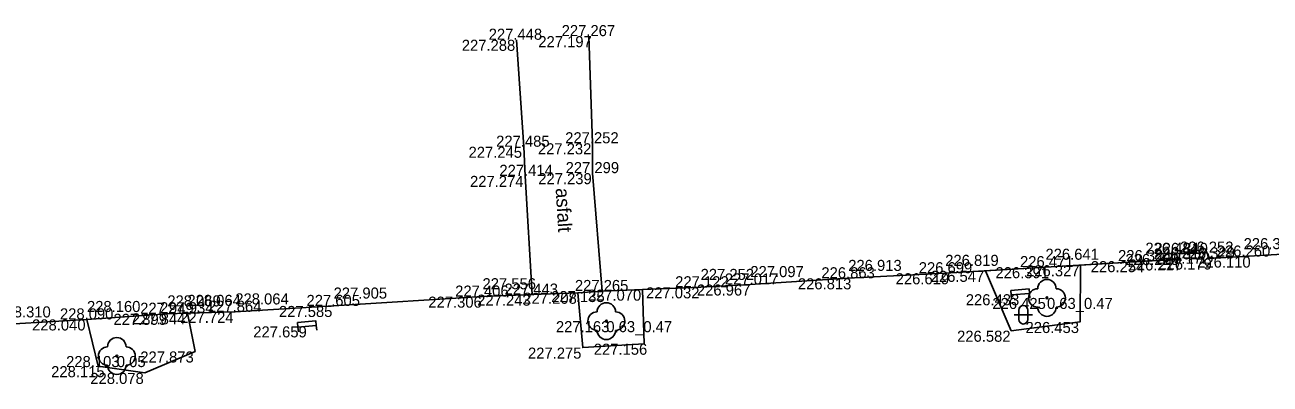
# Model space of a CAD drawing. Extents: x -599516 to -599132, y -1163668 to -1163119.
# Drawn here: x -599403.85 to -599370.07, y -1163436.02 to -1163426.27 of the extents above; entities that cross this region are included whole.
import ezdxf

# ---------------------------------------------------------------- set-up
doc = ezdxf.new("R2010")
doc.units = 0
for name, color, linetype in [('Bod-oznac1', 7, 'Continuous'), ('Bod-oznac2', 7, 'Continuous'), ('Bod-oznac3', 7, 'Continuous'), ('Bod-vyska1', 7, 'Continuous'), ('Bod-vyska2', 7, 'Continuous'), ('Bod-vyska3', 7, 'Continuous'), ('Z_cela-hrobu-dolni-linie', 7, 'Continuous'), ('Z_cela-hrobu-horni-linie', 7, 'Continuous'), ('Z_chodnik', 7, 'Continuous'), ('Z_komunikace', 7, 'Continuous'), ('Z_kultury-znacky', 7, 'Continuous'), ('Z_nove-stromy-prumer-kmene', 7, 'Continuous'), ('Z_obvod-kmene-spodek-ve-vysce1_2m', 7, 'Continuous'), ('Z_popis-budov-povrchu', 7, 'Continuous'), ('Z_stromy-kere', 7, 'Continuous'), ('Z_stromy-nove-vysazene', 7, 'Continuous'), ('Z_znacky-ostatni-lavicka', 7, 'Continuous')]:
    doc.layers.add(name, color=color, linetype=linetype)

msp = doc.modelspace()

# ---------------------------------------------------------------- linework, layer by layer
at = {"layer": 'Bod-oznac1'}
for p, q in [((-599388.555, -1163426.575), (-599388.555, -1163426.575)), ((-599390.519, -1163426.674), (-599390.519, -1163426.674)), ((-599390.323, -1163429.576), (-599390.323, -1163429.576)), ((-599388.454, -1163429.482), (-599388.454, -1163429.482)), ((-599388.455, -1163430.292), (-599388.455, -1163430.292)), ((-599390.281, -1163430.366), (-599390.281, -1163430.366)), ((-599373.457, -1163432.679), (-599373.457, -1163432.679)), ((-599372.544, -1163432.632), (-599372.544, -1163432.632)), ((-599372.53, -1163432.484), (-599372.53, -1163432.484)), ((-599371.783, -1163432.449), (-599371.783, -1163432.449)), ((-599371.748, -1163432.607), (-599371.748, -1163432.607)), ((-599370.792, -1163432.555), (-599370.792, -1163432.555)), ((-599378.887, -1163433.008), (-599378.887, -1163433.008)), ((-599377.797, -1163432.942), (-599377.797, -1163432.942)), ((-599376.168, -1163432.843), (-599376.168, -1163432.843)), ((-599375.221, -1163432.79), (-599375.221, -1163432.79)), ((-599385.523, -1163433.389), (-599385.523, -1163433.389)), ((-599384.174, -1163433.313), (-599384.174, -1163433.313)), ((-599381.518, -1163433.145), (-599381.518, -1163433.145)), ((-599391.44, -1163433.642), (-599391.44, -1163433.642)), ((-599390.089, -1163433.588), (-599390.089, -1163433.588)), ((-599388.851, -1163433.536), (-599388.851, -1163433.536)), ((-599388.197, -1163433.49), (-599388.197, -1163433.49)), ((-599387.103, -1163433.452), (-599387.103, -1163433.452)), ((-599376.848, -1163433.577), (-599376.848, -1163433.577)), ((-599376.127, -1163433.677), (-599376.127, -1163433.677)), ((-599398.146, -1163434.054), (-599398.146, -1163434.054)), ((-599395.479, -1163433.895), (-599395.479, -1163433.895)), ((-599402.17, -1163434.26), (-599402.17, -1163434.26)), ((-599399.99, -1163434.108), (-599399.99, -1163434.108)), ((-599399.445, -1163434.094), (-599399.445, -1163434.094)), ((-599388.08, -1163434.307), (-599388.08, -1163434.307)), ((-599375.227, -1163434.33), (-599375.227, -1163434.33)), ((-599396.197, -1163434.448), (-599396.197, -1163434.448)), ((-599377.095, -1163434.567), (-599377.095, -1163434.567)), ((-599388.721, -1163435.025), (-599388.721, -1163435.025)), ((-599387.053, -1163434.919), (-599387.053, -1163434.919)), ((-599401.36, -1163435.254), (-599401.36, -1163435.254)), ((-599399.238, -1163435.13), (-599399.238, -1163435.13)), ((-599401.867, -1163435.528), (-599401.867, -1163435.528)), ((-599400.598, -1163435.711), (-599400.598, -1163435.711))]:
    msp.add_line(p, q, dxfattribs=at)
at = {"layer": 'Bod-oznac2'}
for p, q in [((-599388.555, -1163426.575), (-599388.555, -1163426.575)), ((-599390.519, -1163426.674), (-599390.519, -1163426.674)), ((-599390.323, -1163429.576), (-599390.323, -1163429.576)), ((-599388.454, -1163429.482), (-599388.454, -1163429.482)), ((-599388.455, -1163430.292), (-599388.455, -1163430.292)), ((-599390.281, -1163430.366), (-599390.281, -1163430.366)), ((-599373.457, -1163432.679), (-599373.457, -1163432.679)), ((-599372.544, -1163432.632), (-599372.544, -1163432.632)), ((-599372.53, -1163432.484), (-599372.53, -1163432.484)), ((-599371.783, -1163432.449), (-599371.783, -1163432.449)), ((-599371.748, -1163432.607), (-599371.748, -1163432.607)), ((-599370.792, -1163432.555), (-599370.792, -1163432.555)), ((-599378.887, -1163433.008), (-599378.887, -1163433.008)), ((-599376.168, -1163432.843), (-599376.168, -1163432.843)), ((-599385.523, -1163433.389), (-599385.523, -1163433.389)), ((-599384.174, -1163433.313), (-599384.174, -1163433.313)), ((-599381.518, -1163433.145), (-599381.518, -1163433.145)), ((-599391.44, -1163433.642), (-599391.44, -1163433.642)), ((-599390.089, -1163433.588), (-599390.089, -1163433.588)), ((-599388.197, -1163433.49), (-599388.197, -1163433.49)), ((-599398.146, -1163434.054), (-599398.146, -1163434.054)), ((-599395.479, -1163433.895), (-599395.479, -1163433.895)), ((-599402.17, -1163434.26), (-599402.17, -1163434.26)), ((-599399.99, -1163434.108), (-599399.99, -1163434.108)), ((-599399.445, -1163434.094), (-599399.445, -1163434.094))]:
    msp.add_line(p, q, dxfattribs=at)
at = {"layer": 'Bod-oznac3'}
for p, q in [((-599373.457, -1163432.679), (-599373.457, -1163432.679)), ((-599370.792, -1163432.555), (-599370.792, -1163432.555)), ((-599378.887, -1163433.008), (-599378.887, -1163433.008)), ((-599376.168, -1163432.843), (-599376.168, -1163432.843)), ((-599385.523, -1163433.389), (-599385.523, -1163433.389)), ((-599384.174, -1163433.313), (-599384.174, -1163433.313)), ((-599381.518, -1163433.145), (-599381.518, -1163433.145)), ((-599391.44, -1163433.642), (-599391.44, -1163433.642)), ((-599398.146, -1163434.054), (-599398.146, -1163434.054)), ((-599395.479, -1163433.895), (-599395.479, -1163433.895)), ((-599402.17, -1163434.26), (-599402.17, -1163434.26)), ((-599399.99, -1163434.108), (-599399.99, -1163434.108)), ((-599399.445, -1163434.094), (-599399.445, -1163434.094))]:
    msp.add_line(p, q, dxfattribs=at)
at = {"layer": 'Z_cela-hrobu-dolni-linie'}
msp.add_line((-599388.197, -1163433.49), (-599387.103, -1163433.452), dxfattribs=at)
for points in [[(-599377.797, -1163432.942), (-599376.168, -1163432.843), (-599375.221, -1163432.79)], [(-599402.17, -1163434.26), (-599399.99, -1163434.108), (-599399.445, -1163434.094)]]:
    msp.add_lwpolyline(points, dxfattribs=at)
at = {"layer": 'Z_cela-hrobu-horni-linie'}
for p, q in [((-599388.454, -1163429.482), (-599388.555, -1163426.575)), ((-599390.323, -1163429.576), (-599390.519, -1163426.674))]:
    msp.add_line(p, q, dxfattribs=at)
for points in [[(-599388.455, -1163430.292), (-599388.197, -1163433.49), (-599385.523, -1163433.389), (-599385.523, -1163433.389), (-599384.174, -1163433.313), (-599384.174, -1163433.313), (-599381.518, -1163433.145), (-599381.518, -1163433.145), (-599378.887, -1163433.008), (-599378.887, -1163433.008), (-599376.168, -1163432.843), (-599376.168, -1163432.843), (-599373.457, -1163432.679), (-599373.457, -1163432.679), (-599372.544, -1163432.632), (-599372.53, -1163432.484), (-599371.783, -1163432.449), (-599371.748, -1163432.607), (-599370.792, -1163432.555), (-599370.792, -1163432.555), (-599368.094, -1163432.394), (-599368.434, -1163429.266)], [(-599410.146, -1163434.674), (-599407.349, -1163434.571), (-599405.956, -1163434.475), (-599405.956, -1163434.475), (-599404.602, -1163434.406), (-599404.602, -1163434.406), (-599402.17, -1163434.26), (-599402.17, -1163434.26), (-599399.99, -1163434.108), (-599399.99, -1163434.108), (-599399.445, -1163434.094), (-599399.445, -1163434.094), (-599398.146, -1163434.054), (-599398.146, -1163434.054), (-599395.479, -1163433.895), (-599395.479, -1163433.895), (-599391.44, -1163433.642), (-599391.44, -1163433.642), (-599390.089, -1163433.588), (-599390.281, -1163430.366)]]:
    msp.add_lwpolyline(points, dxfattribs=at)
at = {"layer": 'Z_chodnik'}
for points in [[(-599388.555, -1163426.575), (-599388.454, -1163429.482), (-599388.455, -1163430.292), (-599388.197, -1163433.49)], [(-599390.519, -1163426.674), (-599390.323, -1163429.576), (-599390.281, -1163430.366), (-599390.089, -1163433.588)], [(-599388.851, -1163433.536), (-599388.197, -1163433.49)]]:
    msp.add_lwpolyline(points, dxfattribs=at)
at = {"layer": 'Z_komunikace'}
msp.add_lwpolyline([(-599404.602, -1163434.406), (-599402.17, -1163434.26), (-599401.867, -1163435.528), (-599400.598, -1163435.711), (-599399.238, -1163435.13), (-599399.445, -1163434.094), (-599398.146, -1163434.054), (-599395.479, -1163433.895), (-599391.44, -1163433.642), (-599390.089, -1163433.588), (-599388.851, -1163433.536), (-599388.721, -1163435.025), (-599387.053, -1163434.919), (-599387.103, -1163433.452), (-599385.523, -1163433.389), (-599384.174, -1163433.313), (-599381.518, -1163433.145), (-599378.887, -1163433.008), (-599377.797, -1163432.942), (-599377.095, -1163434.567), (-599375.227, -1163434.33), (-599375.221, -1163432.79), (-599373.457, -1163432.679), (-599372.544, -1163432.632), (-599372.53, -1163432.484), (-599371.783, -1163432.449), (-599371.748, -1163432.607), (-599370.792, -1163432.555), (-599368.094, -1163432.394)], dxfattribs=at)
at = {"layer": 'Z_kultury-znacky'}
for p, q in [((-599376.893, -1163434.01), (-599376.893, -1163434.26)), ((-599376.643, -1163434.01), (-599376.643, -1163434.26)), ((-599377.018, -1163434.135), (-599376.518, -1163434.135))]:
    msp.add_line(p, q, dxfattribs=at)
for centre, start, end in [((-599376.768, -1163434.01), 0, 180), ((-599376.768, -1163434.26), 180, 0)]:
    msp.add_arc(centre, 0.125, start, end, dxfattribs=at)
at = {"layer": 'Z_stromy-kere'}
for centre in [(-599376.127, -1163433.677), (-599388.08, -1163434.307)]:
    msp.add_circle(centre, 0.025, dxfattribs=at)
for centre, start, end in [((-599376.127, -1163433.427), 0, 180), ((-599376.377, -1163433.677), 90, 270), ((-599375.877, -1163433.677), 270, 90), ((-599388.33, -1163434.307), 90, 270), ((-599388.08, -1163434.057), 0, 180), ((-599387.83, -1163434.307), 270, 90), ((-599376.127, -1163433.927), 180, 0), ((-599388.08, -1163434.557), 180, 0)]:
    msp.add_arc(centre, 0.25, start, end, dxfattribs=at)
at = {"layer": 'Z_stromy-nove-vysazene'}
msp.add_circle((-599401.36, -1163435.254), 0.025, dxfattribs=at)
for centre, start, end in [((-599401.61, -1163435.254), 90, 270), ((-599401.36, -1163435.004), 0, 180), ((-599401.11, -1163435.254), 270, 90), ((-599401.36, -1163435.504), 180, 0)]:
    msp.add_arc(centre, 0.25, start, end, dxfattribs=at)
at = {"layer": 'Z_znacky-ostatni-lavicka'}
for p, q in [((-599377.086, -1163433.723), (-599377.097, -1163433.598)), ((-599376.588, -1163433.68), (-599376.599, -1163433.556)), ((-599396.435, -1163434.594), (-599396.446, -1163434.469)), ((-599395.937, -1163434.551), (-599395.948, -1163434.427))]:
    msp.add_line(p, q, dxfattribs=at)
for points in [[(-599377.108, -1163433.474), (-599377.097, -1163433.598), (-599376.599, -1163433.556), (-599376.61, -1163433.431)], [(-599396.457, -1163434.345), (-599396.446, -1163434.469), (-599395.948, -1163434.427), (-599395.959, -1163434.302)]]:
    msp.add_lwpolyline(points, close=True, dxfattribs=at)

# ---------------------------------------------------------------- texts
at = {"layer": 'Bod-vyska1'}
for s, p in [('227.197', (-599389.925, -1163426.875)), ('227.288', (-599392.002, -1163426.974)), ('227.245', (-599391.818, -1163429.876)), ('227.232', (-599389.937, -1163429.782)), ('227.239', (-599389.927, -1163430.592)), ('227.274', (-599391.778, -1163430.666)), ('226.254', (-599374.939, -1163432.979)), ('226.220', (-599373.998, -1163432.784)), ('226.217', (-599373.912, -1163432.932)), ('226.172', (-599373.151, -1163432.749)), ('226.179', (-599373.105, -1163432.907)), ('226.110', (-599372.052, -1163432.855)), ('226.619', (-599380.231, -1163433.308)), ('226.547', (-599379.28, -1163433.242)), ('226.391', (-599377.523, -1163433.143)), ('226.327', (-599376.693, -1163433.09)), ('227.032', (-599387.004, -1163433.689)), ('226.967', (-599385.623, -1163433.613)), ('226.813', (-599382.884, -1163433.445)), ('227.306', (-599392.91, -1163433.942)), ('227.243', (-599391.584, -1163433.888)), ('227.208', (-599390.332, -1163433.836)), ('227.135', (-599389.576, -1163433.79)), ('227.070', (-599388.584, -1163433.752)), ('226.433', (-599378.329, -1163433.877)), ('226.425', (-599377.608, -1163433.977)), ('227.724', (-599399.643, -1163434.354)), ('227.585', (-599396.962, -1163434.195)), ('228.040', (-599403.659, -1163434.56)), ('227.899', (-599401.451, -1163434.408)), ('227.844', (-599400.951, -1163434.394)), ('227.163', (-599389.448, -1163434.607)), ('226.453', (-599376.708, -1163434.63)), ('227.659', (-599397.658, -1163434.748)), ('226.582', (-599378.565, -1163434.867)), ('227.275', (-599390.206, -1163435.325)), ('227.156', (-599388.421, -1163435.219)), ('228.103', (-599402.736, -1163435.554)), ('227.873', (-599400.723, -1163435.43)), ('228.115', (-599403.141, -1163435.828)), ('228.078', (-599402.079, -1163436.011))]:
    msp.add_text(s, height=0.3, dxfattribs=at).set_placement(p)
at = {"layer": 'Bod-vyska2'}
for s, p in [('227.267', (-599389.292, -1163426.575)), ('227.448', (-599391.272, -1163426.674)), ('227.485', (-599391.07, -1163429.576)), ('227.252', (-599389.196, -1163429.482)), ('227.299', (-599389.185, -1163430.292)), ('227.414', (-599390.982, -1163430.366)), ('226.324', (-599374.198, -1163432.679)), ('226.317', (-599373.228, -1163432.632)), ('226.310', (-599373.212, -1163432.484)), ('226.252', (-599372.518, -1163432.449)), ('226.329', (-599372.477, -1163432.607)), ('226.260', (-599371.52, -1163432.555)), ('226.699', (-599379.605, -1163433.008)), ('226.471', (-599376.858, -1163432.843)), ('227.017', (-599384.864, -1163433.313)), ('226.863', (-599382.247, -1163433.145)), ('227.406', (-599392.181, -1163433.642)), ('227.443', (-599390.842, -1163433.588)), ('227.265', (-599388.933, -1163433.49)), ('227.122', (-599386.213, -1163433.389)), ('227.605', (-599396.214, -1163433.895)), ('228.090', (-599402.903, -1163434.26)), ('227.949', (-599400.726, -1163434.108)), ('227.934', (-599400.187, -1163434.094)), ('227.864', (-599398.888, -1163434.054))]:
    msp.add_text(s, height=0.3, dxfattribs=at).set_placement(p)
at = {"layer": 'Bod-vyska3'}
for s, p in [('226.641', (-599376.168, -1163432.643)), ('226.484', (-599373.457, -1163432.479)), ('226.300', (-599370.792, -1163432.355)), ('226.913', (-599381.518, -1163432.945)), ('226.819', (-599378.887, -1163432.808)), ('227.252', (-599385.523, -1163433.189)), ('227.097', (-599384.174, -1163433.113)), ('227.905', (-599395.479, -1163433.695)), ('227.556', (-599391.44, -1163433.442)), ('228.069', (-599399.99, -1163433.908)), ('228.064', (-599399.445, -1163433.894)), ('228.064', (-599398.146, -1163433.854)), ('228.310', (-599404.602, -1163434.206)), ('228.160', (-599402.17, -1163434.06))]:
    msp.add_text(s, height=0.3, dxfattribs=at).set_placement(p)
at = {"layer": 'Z_nove-stromy-prumer-kmene'}
msp.add_text('0.05', height=0.3, dxfattribs=at).set_placement((-599401.36, -1163435.554))
at = {"layer": 'Z_obvod-kmene-spodek-ve-vysce1_2m'}
for p in [(-599376.127, -1163433.977), (-599388.08, -1163434.607)]:
    msp.add_text('0.63_0.47', height=0.3, dxfattribs=at).set_placement(p)
at = {"layer": 'Z_popis-budov-povrchu'}
msp.add_text('asfalt', height=0.375, rotation=273.4503, dxfattribs=at).set_placement((-599389.456, -1163430.705))

doc.saveas('drawing.dxf')
